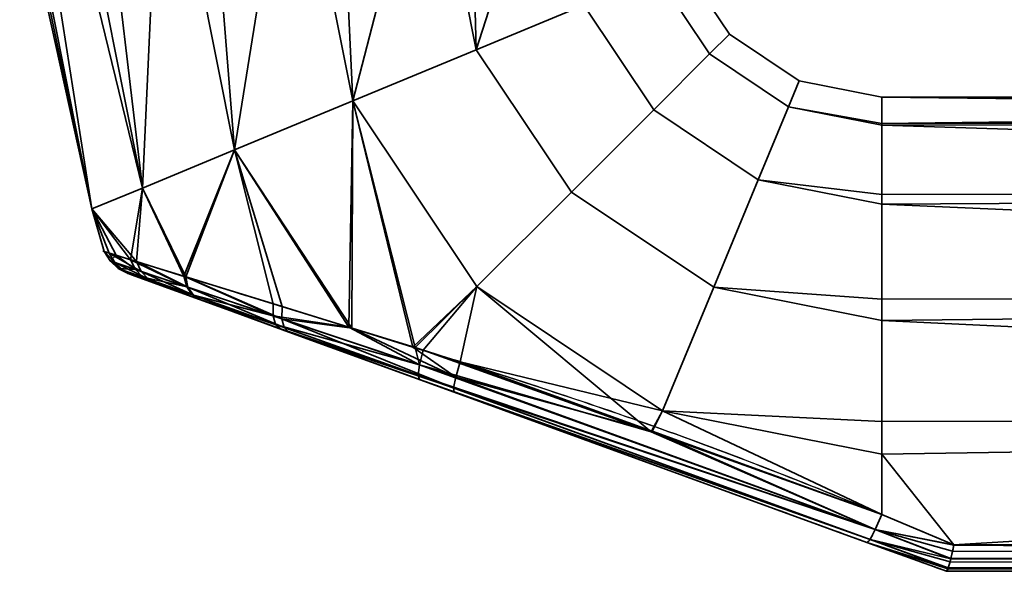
# Model space of a CAD drawing. Header units: millimetres. Extents: x -508 to 6708, y -115 to 193.
# Tile 1049 of 1056: x 4077 to 4123, y -115 to -89. Entities that reach past the tile are written whole.
import ezdxf

# ---------------------------------------------------------------- set-up
doc = ezdxf.new("R2010")
doc.units = ezdxf.units.MM
doc.layers.add('152', color=7, linetype='Continuous', true_color=0xffffff)

# ---------------------------------------------------------------- blocks, each defined once
blk = doc.blocks.new('UG_SURFACE_259')
at = {"layer": '152', "color": 254, "linetype": 'Continuous', "lineweight": 35}
for points in [[(4080.348, -98.182, 1100.881), (4080.348, -98.182, 1107.119), (4077, -83, 1104)], [(4080.348, -98.182, 1107.119), (4077.164, -83, 1105.559), (4077, -83, 1104)], [(4077, -83, 1104), (4077.328, -83, 1100.881), (4080.348, -98.182, 1100.881)], [(4080.348, -98.182, 1107.119), (4077.328, -83, 1107.119), (4077.164, -83, 1105.559)], [(4080.348, -98.182, 1100.881), (4077.328, -83, 1100.881), (4077.959, -83, 1099.465)], [(4079.234, -83, 1111.4), (4077.328, -83, 1107.119), (4080.348, -98.182, 1107.119), (4082.692, -97.211, 1112.817)], [(4077.959, -83, 1099.465), (4079.865, -83, 1095.183), (4082.692, -97.211, 1095.183), (4080.348, -98.182, 1100.881)], [(4082.692, -97.211, 1112.817), (4079.865, -83, 1112.817), (4079.234, -83, 1111.4)], [(4082.692, -97.211, 1095.183), (4079.865, -83, 1095.183), (4081.017, -83, 1094.146)], [(4083.348, -83, 1115.953), (4079.865, -83, 1112.817), (4082.692, -97.211, 1112.817)], [(4081.017, -83, 1094.146), (4084.5, -83, 1091.01), (4086.974, -95.437, 1091.01), (4082.692, -97.211, 1095.183)], [(4082.692, -97.211, 1112.817), (4086.974, -95.437, 1116.99), (4084.5, -83, 1116.99), (4083.348, -83, 1115.953)], [(4086.974, -95.437, 1091.01), (4084.5, -83, 1091.01), (4085.975, -83, 1090.53)], [(4088.957, -83, 1118.439), (4084.5, -83, 1116.99), (4086.974, -95.437, 1116.99)], [(4085.975, -83, 1090.53), (4090.432, -83, 1089.082), (4092.454, -93.167, 1089.082), (4086.974, -95.437, 1091.01)], [(4086.974, -95.437, 1116.99), (4092.454, -93.167, 1118.918), (4090.432, -83, 1118.918), (4088.957, -83, 1118.439)], [(4092.454, -93.167, 1089.082), (4090.432, -83, 1089.082), (4091.974, -83, 1089.244)], [(4095.093, -83, 1118.428), (4090.432, -83, 1118.918), (4092.454, -93.167, 1118.918)], [(4091.974, -83, 1089.244), (4096.635, -83, 1089.734), (4098.186, -90.793, 1089.734), (4092.454, -93.167, 1089.082)], [(4092.454, -93.167, 1118.918), (4098.186, -90.793, 1118.266), (4096.635, -83, 1118.266), (4095.093, -83, 1118.428)], [(4098.186, -90.793, 1089.734), (4096.635, -83, 1089.734), (4097.978, -83, 1090.51)], [(4100.694, -83, 1115.923), (4096.635, -83, 1118.266), (4098.186, -90.793, 1118.266)], [(4097.978, -83, 1090.51), (4102.037, -83, 1092.853), (4103.176, -88.726, 1092.853), (4098.186, -90.793, 1089.734)], [(4098.186, -90.793, 1118.266), (4103.176, -88.726, 1115.147), (4102.037, -83, 1115.147), (4100.694, -83, 1115.923)], [(4107.761, -86.827, 1104), (4109.929, -90.071, 1104), (4109.012, -90.988, 1097.899), (4106.563, -87.323, 1097.899)], [(4106.563, -87.323, 1110.101), (4109.012, -90.988, 1110.101), (4109.929, -90.071, 1104), (4107.761, -86.827, 1104)], [(4106.563, -87.323, 1097.899), (4109.012, -90.988, 1097.899), (4106.42, -93.58, 1092.853), (4103.176, -88.726, 1092.853)], [(4103.176, -88.726, 1115.147), (4106.42, -93.58, 1115.147), (4109.012, -90.988, 1110.101), (4106.563, -87.323, 1110.101)], [(4103.176, -88.726, 1092.853), (4106.42, -93.58, 1092.853), (4102.6, -97.4, 1089.734), (4098.186, -90.793, 1089.734)], [(4098.186, -90.793, 1118.266), (4102.6, -97.4, 1118.266), (4106.42, -93.58, 1115.147), (4103.176, -88.726, 1115.147)], [(4109.929, -90.071, 1104), (4113.173, -92.239, 1104), (4112.677, -93.437, 1097.899), (4109.012, -90.988, 1097.899)], [(4109.012, -90.988, 1110.101), (4112.677, -93.437, 1110.101), (4113.173, -92.239, 1104), (4109.929, -90.071, 1104)], [(4098.186, -90.793, 1089.734), (4102.6, -97.4, 1089.734), (4098.214, -101.786, 1089.082), (4092.454, -93.167, 1089.082)], [(4092.454, -93.167, 1118.918), (4098.214, -101.786, 1118.918), (4102.6, -97.4, 1118.266), (4098.186, -90.793, 1118.266)], [(4109.012, -90.988, 1097.899), (4112.677, -93.437, 1097.899), (4111.274, -96.824, 1092.853), (4106.42, -93.58, 1092.853)], [(4106.42, -93.58, 1115.147), (4111.274, -96.824, 1115.147), (4112.677, -93.437, 1110.101), (4109.012, -90.988, 1110.101)], [(4112.677, -93.437, 1097.899), (4113.173, -92.239, 1104), (4117, -93, 1104), (4117, -94.218, 1098.27)], [(4117, -94.218, 1109.73), (4117, -93, 1104), (4113.173, -92.239, 1104), (4112.677, -93.437, 1110.101)], [(4092.454, -93.167, 1118.918), (4086.974, -95.437, 1116.99), (4092.408, -103.716, 1116.839)], [(4092.274, -103.671, 1091.138), (4086.974, -95.437, 1091.01), (4092.454, -93.167, 1089.082)], [(4095.349, -104.62, 1090.135), (4092.274, -103.671, 1091.138), (4092.454, -93.167, 1089.082)], [(4092.454, -93.167, 1118.918), (4092.408, -103.716, 1116.839), (4095.24, -104.593, 1117.64)], [(4092.454, -93.167, 1089.082), (4098.214, -101.786, 1089.082), (4095.349, -104.62, 1090.135)], [(4095.24, -104.593, 1117.64), (4098.214, -101.786, 1118.918), (4092.454, -93.167, 1118.918)], [(4215, -94.144, 1098.254), (4117, -94.218, 1098.27), (4117, -93, 1104)], [(4215, -93, 1104), (4117, -93, 1104), (4117, -94.218, 1109.73)], [(4117, -94.218, 1109.73), (4215, -94.144, 1109.746), (4215, -93, 1104)], [(4117, -93, 1104), (4215, -93, 1104), (4215, -94.144, 1098.254)], [(4106.42, -93.58, 1092.853), (4111.274, -96.824, 1092.853), (4109.207, -101.815, 1089.734), (4102.6, -97.4, 1089.734)], [(4102.6, -97.4, 1118.266), (4109.207, -101.815, 1118.266), (4111.274, -96.824, 1115.147), (4106.42, -93.58, 1115.147)], [(4111.274, -96.824, 1092.853), (4112.677, -93.437, 1097.899), (4117, -94.297, 1097.899), (4117, -97.516, 1093.467)], [(4117, -97.516, 1114.532), (4117, -94.297, 1110.101), (4112.677, -93.437, 1110.101), (4111.274, -96.824, 1115.147)], [(4112.677, -93.437, 1110.101), (4117, -94.297, 1110.101), (4117, -94.218, 1109.73)], [(4117, -94.218, 1098.27), (4117, -94.297, 1097.899), (4112.677, -93.437, 1097.899)], [(4117, -94.297, 1097.899), (4215, -94.144, 1098.254), (4215, -97.402, 1093.385)], [(4215, -94.144, 1109.746), (4117, -94.218, 1109.73), (4117, -94.297, 1110.101)], [(4117, -94.297, 1110.101), (4215, -97.402, 1114.615), (4215, -94.144, 1109.746)], [(4117, -94.297, 1097.899), (4117, -94.218, 1098.27), (4215, -94.144, 1098.254)], [(4215, -97.402, 1093.385), (4117, -97.516, 1093.467), (4117, -94.297, 1097.899)], [(4117, -94.297, 1110.101), (4117, -97.516, 1114.532), (4215, -97.402, 1114.615)], [(4086.974, -95.437, 1116.99), (4082.692, -97.211, 1112.817), (4084.717, -101.34, 1112.813)], [(4084.613, -101.308, 1095.278), (4082.692, -97.211, 1095.183), (4086.974, -95.437, 1091.01)], [(4086.974, -95.437, 1091.01), (4088.758, -102.586, 1092.285), (4084.613, -101.308, 1095.278)], [(4084.717, -101.34, 1112.813), (4089.18, -102.716, 1115.926), (4086.974, -95.437, 1116.99)], [(4086.974, -95.437, 1091.01), (4092.274, -103.671, 1091.138), (4088.758, -102.586, 1092.285)], [(4089.18, -102.716, 1115.926), (4092.408, -103.716, 1116.839), (4086.974, -95.437, 1116.99)], [(4109.207, -101.815, 1089.734), (4111.274, -96.824, 1092.853), (4117, -97.963, 1092.853), (4117, -102.376, 1090.305)], [(4117, -102.376, 1117.695), (4117, -97.963, 1115.147), (4111.274, -96.824, 1115.147), (4109.207, -101.815, 1118.266)], [(4111.274, -96.824, 1115.147), (4117, -97.963, 1115.147), (4117, -97.516, 1114.532)], [(4117, -97.516, 1093.467), (4117, -97.963, 1092.853), (4111.274, -96.824, 1092.853)], [(4080.348, -98.182, 1100.881), (4082.692, -97.211, 1095.183), (4082.142, -100.541, 1098.674)], [(4082.424, -100.629, 1109.854), (4082.692, -97.211, 1112.817), (4080.348, -98.182, 1107.119)], [(4082.692, -97.211, 1095.183), (4084.613, -101.308, 1095.278), (4082.142, -100.541, 1098.674)], [(4082.424, -100.629, 1109.854), (4084.675, -101.327, 1112.784), (4082.692, -97.211, 1112.817)], [(4084.675, -101.327, 1112.784), (4084.717, -101.34, 1112.813), (4082.692, -97.211, 1112.817)], [(4102.6, -97.4, 1089.734), (4109.207, -101.815, 1089.734), (4106.833, -107.546, 1089.082), (4098.214, -101.786, 1089.082)], [(4098.214, -101.786, 1118.918), (4106.833, -107.546, 1118.918), (4109.207, -101.815, 1118.266), (4102.6, -97.4, 1118.266)], [(4117, -97.963, 1092.853), (4215, -97.402, 1093.385), (4215, -102.277, 1090.135)], [(4215, -102.277, 1117.865), (4215, -97.402, 1114.615), (4117, -97.963, 1115.147)], [(4215, -97.402, 1114.615), (4117, -97.516, 1114.532), (4117, -97.963, 1115.147)], [(4117, -97.963, 1092.853), (4117, -97.516, 1093.467), (4215, -97.402, 1093.385)], [(4080.348, -98.182, 1107.119), (4080.348, -98.182, 1100.881), (4080.916, -100.158, 1102.843)], [(4080.348, -98.182, 1100.881), (4081.483, -100.335, 1100.914), (4080.916, -100.158, 1102.843)], [(4080.348, -98.182, 1107.119), (4081.15, -100.231, 1106.582), (4082.424, -100.629, 1109.854)], [(4080.916, -100.158, 1102.843), (4081.15, -100.231, 1106.582), (4080.348, -98.182, 1107.119)], [(4082.142, -100.541, 1098.674), (4081.483, -100.335, 1100.914), (4080.348, -98.182, 1100.881)], [(4215, -102.277, 1090.135), (4117, -102.376, 1090.305), (4117, -97.963, 1092.853)], [(4117, -97.963, 1115.147), (4117, -102.376, 1117.695), (4215, -102.277, 1117.865)], [(4081.194, -100.594, 1102.889), (4080.916, -100.158, 1102.843), (4081.483, -100.335, 1100.914)], [(4080.916, -100.158, 1102.843), (4081.194, -100.594, 1102.889), (4081.419, -100.67, 1106.481)], [(4081.419, -100.67, 1106.481), (4081.15, -100.231, 1106.582), (4080.916, -100.158, 1102.843)], [(4081.15, -100.231, 1106.582), (4081.419, -100.67, 1106.481), (4082.643, -101.084, 1109.63)], [(4082.643, -101.084, 1109.63), (4082.424, -100.629, 1109.854), (4081.15, -100.231, 1106.582)], [(4082.372, -100.992, 1098.879), (4081.194, -100.594, 1102.889), (4081.483, -100.335, 1100.914)], [(4081.483, -100.335, 1100.914), (4082.142, -100.541, 1098.674), (4082.372, -100.992, 1098.879)], [(4081.194, -100.594, 1102.889), (4081.575, -100.943, 1102.941), (4081.791, -101.02, 1106.364)], [(4081.791, -101.02, 1106.364), (4081.419, -100.67, 1106.481), (4081.194, -100.594, 1102.889)], [(4081.575, -100.943, 1102.941), (4081.194, -100.594, 1102.889), (4082.372, -100.992, 1098.879)], [(4081.419, -100.67, 1106.481), (4081.791, -101.02, 1106.364), (4082.97, -101.441, 1109.363)], [(4082.97, -101.441, 1109.363), (4082.643, -101.084, 1109.63), (4081.419, -100.67, 1106.481)], [(4082.372, -100.992, 1098.879), (4082.709, -101.348, 1099.121), (4081.575, -100.943, 1102.941)], [(4081.791, -101.02, 1106.364), (4081.575, -100.943, 1102.941), (4082.033, -101.181, 1102.998)], [(4082.033, -101.181, 1102.998), (4081.575, -100.943, 1102.941), (4082.709, -101.348, 1099.121)], [(4082.142, -100.541, 1098.674), (4084.613, -101.308, 1095.278), (4084.75, -101.795, 1095.602)], [(4084.75, -101.795, 1095.602), (4082.372, -100.992, 1098.879), (4082.142, -100.541, 1098.674)], [(4082.424, -100.629, 1109.854), (4082.643, -101.084, 1109.63), (4084.809, -101.815, 1112.458)], [(4084.809, -101.815, 1112.458), (4084.675, -101.327, 1112.784), (4082.424, -100.629, 1109.854)], [(4082.97, -101.441, 1109.363), (4081.791, -101.02, 1106.364), (4082.242, -101.257, 1106.238)], [(4082.033, -101.181, 1102.998), (4082.242, -101.257, 1106.238), (4081.791, -101.02, 1106.364)], [(4082.709, -101.348, 1099.121), (4083.128, -101.58, 1099.384), (4082.033, -101.181, 1102.998)], [(4082.242, -101.257, 1106.238), (4082.033, -101.181, 1102.998), (4083.128, -101.58, 1099.384), (4085.346, -102.387, 1096.441)], [(4082.242, -101.257, 1106.238), (4083.381, -101.672, 1109.074), (4082.97, -101.441, 1109.363)], [(4085.346, -102.387, 1096.441), (4083.381, -101.672, 1109.074), (4082.242, -101.257, 1106.238)], [(4082.709, -101.348, 1099.121), (4082.372, -100.992, 1098.879), (4084.75, -101.795, 1095.602)], [(4082.643, -101.084, 1109.63), (4082.97, -101.441, 1109.363), (4085.059, -102.186, 1112.056)], [(4085.059, -102.186, 1112.056), (4084.809, -101.815, 1112.458), (4082.643, -101.084, 1109.63)], [(4084.75, -101.795, 1095.602), (4085.001, -102.166, 1096.001), (4082.709, -101.348, 1099.121)], [(4083.128, -101.58, 1099.384), (4082.709, -101.348, 1099.121), (4085.001, -102.166, 1096.001)], [(4084.613, -101.308, 1095.278), (4088.758, -102.586, 1092.285), (4088.756, -103.141, 1092.691)], [(4088.756, -103.141, 1092.691), (4084.75, -101.795, 1095.602), (4084.613, -101.308, 1095.278)], [(4084.717, -101.34, 1112.813), (4084.675, -101.327, 1112.784), (4084.809, -101.815, 1112.458)], [(4084.717, -101.34, 1112.813), (4084.809, -101.815, 1112.458), (4089.164, -103.278, 1115.516)], [(4089.164, -103.278, 1115.516), (4089.18, -102.716, 1115.926), (4084.717, -101.34, 1112.813)], [(4085.059, -102.186, 1112.056), (4082.97, -101.441, 1109.363), (4083.381, -101.672, 1109.074)], [(4085.001, -102.166, 1096.001), (4085.346, -102.387, 1096.441), (4083.128, -101.58, 1099.384)], [(4083.381, -101.672, 1109.074), (4085.402, -102.407, 1111.613), (4085.059, -102.186, 1112.056)], [(4085.402, -102.407, 1111.613), (4083.381, -101.672, 1109.074), (4089.101, -103.754, 1093.847)], [(4085.346, -102.387, 1096.441), (4089.101, -103.754, 1093.847), (4083.381, -101.672, 1109.074)], [(4085.001, -102.166, 1096.001), (4084.75, -101.795, 1095.602), (4088.756, -103.141, 1092.691)], [(4084.809, -101.815, 1112.458), (4085.059, -102.186, 1112.056), (4089.271, -103.687, 1114.964)], [(4089.271, -103.687, 1114.964), (4089.164, -103.278, 1115.516), (4084.809, -101.815, 1112.458)], [(4098.214, -101.786, 1118.918), (4095.24, -104.593, 1117.64), (4097.441, -105.275, 1118.263)], [(4095.728, -104.737, 1090.011), (4095.349, -104.62, 1090.135), (4098.214, -101.786, 1089.082)], [(4106.309, -108.529, 1089.831), (4095.728, -104.737, 1090.011), (4098.214, -101.786, 1089.082)], [(4106.833, -107.546, 1118.918), (4098.214, -101.786, 1118.918), (4097.441, -105.275, 1118.263)], [(4098.214, -101.786, 1089.082), (4106.833, -107.546, 1089.082), (4106.309, -108.529, 1089.831)], [(4106.833, -107.546, 1089.082), (4109.207, -101.815, 1089.734), (4117, -103.365, 1089.734), (4117, -108.051, 1089.242)], [(4117, -108.051, 1118.758), (4117, -103.365, 1118.266), (4109.207, -101.815, 1118.266), (4106.833, -107.546, 1118.918)], [(4109.207, -101.815, 1118.266), (4117, -103.365, 1118.266), (4117, -102.376, 1117.695)], [(4117, -102.376, 1090.305), (4117, -103.365, 1089.734), (4109.207, -101.815, 1089.734)], [(4088.756, -103.141, 1092.691), (4088.875, -103.546, 1093.233), (4085.001, -102.166, 1096.001)], [(4085.346, -102.387, 1096.441), (4085.001, -102.166, 1096.001), (4088.875, -103.546, 1093.233)], [(4089.271, -103.687, 1114.964), (4085.059, -102.186, 1112.056), (4085.402, -102.407, 1111.613)], [(4117, -103.365, 1089.734), (4215, -102.277, 1090.135), (4215, -108.025, 1089)], [(4215, -108.025, 1119), (4215, -102.277, 1117.865), (4117, -103.365, 1118.266)], [(4215, -102.277, 1117.865), (4117, -102.376, 1117.695), (4117, -103.365, 1118.266)], [(4117, -103.365, 1089.734), (4117, -102.376, 1090.305), (4215, -102.277, 1090.135)], [(4088.875, -103.546, 1093.233), (4089.101, -103.754, 1093.847), (4085.346, -102.387, 1096.441)], [(4085.402, -102.407, 1111.613), (4089.486, -103.894, 1114.336), (4089.271, -103.687, 1114.964)], [(4089.101, -103.754, 1093.847), (4097.166, -106.689, 1116.361), (4089.486, -103.894, 1114.336), (4085.402, -102.407, 1111.613)], [(4088.756, -103.141, 1092.691), (4088.758, -102.586, 1092.285), (4092.274, -103.671, 1091.138)], [(4092.408, -103.716, 1116.839), (4089.18, -102.716, 1115.926), (4089.164, -103.278, 1115.516)], [(4092.274, -103.671, 1091.138), (4095.551, -105.419, 1090.427), (4088.756, -103.141, 1092.691)], [(4088.875, -103.546, 1093.233), (4088.756, -103.141, 1092.691), (4095.551, -105.419, 1090.427)], [(4095.551, -105.419, 1090.427), (4095.487, -105.9, 1091.085), (4088.875, -103.546, 1093.233)], [(4089.101, -103.754, 1093.847), (4088.875, -103.546, 1093.233), (4095.487, -105.9, 1091.085)], [(4089.164, -103.278, 1115.516), (4089.271, -103.687, 1114.964), (4097.136, -106.488, 1117.182)], [(4092.408, -103.716, 1116.839), (4089.164, -103.278, 1115.516), (4097.233, -105.986, 1117.857)], [(4097.136, -106.488, 1117.182), (4097.233, -105.986, 1117.857), (4089.164, -103.278, 1115.516)], [(4097.136, -106.488, 1117.182), (4089.271, -103.687, 1114.964), (4089.486, -103.894, 1114.336)], [(4095.551, -105.419, 1090.427), (4092.274, -103.671, 1091.138), (4095.349, -104.62, 1090.135)], [(4215, -108.025, 1089), (4117, -108.051, 1089.242), (4117, -103.365, 1089.734)], [(4117, -103.365, 1118.266), (4117, -108.051, 1118.758), (4215, -108.025, 1119)], [(4095.487, -105.9, 1091.085), (4095.549, -106.1, 1091.876), (4089.101, -103.754, 1093.847)], [(4089.101, -103.754, 1093.847), (4095.549, -106.1, 1091.876), (4097.166, -106.689, 1116.361)], [(4089.486, -103.894, 1114.336), (4097.166, -106.689, 1116.361), (4097.136, -106.488, 1117.182)], [(4097.233, -105.986, 1117.857), (4095.24, -104.593, 1117.64), (4092.408, -103.716, 1116.839)], [(4097.233, -105.986, 1117.857), (4097.441, -105.275, 1118.263), (4095.24, -104.593, 1117.64)], [(4095.349, -104.62, 1090.135), (4095.728, -104.737, 1090.011), (4095.551, -105.419, 1090.427)], [(4095.551, -105.419, 1090.427), (4095.728, -104.737, 1090.011), (4106.309, -108.529, 1089.831)], [(4095.487, -105.9, 1091.085), (4095.551, -105.419, 1090.427), (4116.703, -113.056, 1090.051)], [(4106.309, -108.529, 1089.831), (4116.703, -113.056, 1090.051), (4095.551, -105.419, 1090.427)], [(4106.346, -108.501, 1118.304), (4097.441, -105.275, 1118.263), (4097.233, -105.986, 1117.857)], [(4097.441, -105.275, 1118.263), (4106.346, -108.501, 1118.304), (4106.833, -107.546, 1118.918)], [(4116.703, -113.056, 1090.051), (4116.46, -113.517, 1090.73), (4095.487, -105.9, 1091.085)], [(4095.549, -106.1, 1091.876), (4095.487, -105.9, 1091.085), (4116.46, -113.517, 1090.73)], [(4116.703, -113.056, 1117.949), (4097.233, -105.986, 1117.857), (4097.136, -106.488, 1117.182)], [(4106.346, -108.501, 1118.304), (4097.233, -105.986, 1117.857), (4116.703, -113.056, 1117.949)], [(4116.46, -113.517, 1090.73), (4116.316, -113.659, 1091.562), (4095.549, -106.1, 1091.876)], [(4095.549, -106.1, 1091.876), (4116.316, -113.659, 1091.562), (4116.316, -113.659, 1116.438), (4097.166, -106.689, 1116.361)], [(4116.46, -113.517, 1117.27), (4097.136, -106.488, 1117.182), (4097.166, -106.689, 1116.361)], [(4097.136, -106.488, 1117.182), (4116.46, -113.517, 1117.27), (4116.703, -113.056, 1117.949)], [(4097.166, -106.689, 1116.361), (4116.316, -113.659, 1116.438), (4116.46, -113.517, 1117.27)], [(4117, -112.361, 1089.648), (4106.309, -108.529, 1089.831), (4106.833, -107.546, 1089.082)], [(4106.833, -107.546, 1118.918), (4106.346, -108.501, 1118.304), (4117, -112.361, 1118.352)], [(4106.833, -107.546, 1118.918), (4117, -109.568, 1118.918), (4117, -108.051, 1118.758)], [(4117, -112.361, 1118.352), (4117, -109.568, 1118.918), (4106.833, -107.546, 1118.918)], [(4106.833, -107.546, 1089.082), (4117, -109.568, 1089.082), (4117, -112.361, 1089.648)], [(4117, -108.051, 1089.242), (4117, -109.568, 1089.082), (4106.833, -107.546, 1089.082)], [(4215, -108.025, 1119), (4117, -109.568, 1118.918), (4120.353, -113.769, 1117.846)], [(4215, -108.025, 1119), (4117, -108.051, 1118.758), (4117, -109.568, 1118.918)], [(4120.353, -113.769, 1090.154), (4117, -109.568, 1089.082), (4215, -108.025, 1089)], [(4117, -109.568, 1089.082), (4117, -108.051, 1089.242), (4215, -108.025, 1089)], [(4215, -108.025, 1089), (4215, -113.769, 1090.154), (4120.353, -113.769, 1090.154)], [(4120.353, -113.769, 1117.846), (4215, -113.769, 1117.846), (4215, -108.025, 1119)], [(4106.309, -108.529, 1089.831), (4117, -112.361, 1089.648), (4116.703, -113.056, 1090.051)], [(4116.703, -113.056, 1117.949), (4117, -112.361, 1118.352), (4106.346, -108.501, 1118.304)], [(4117, -109.568, 1118.918), (4117, -112.361, 1118.352), (4120.353, -113.769, 1117.846)], [(4120.353, -113.769, 1090.154), (4117, -112.361, 1089.648), (4117, -109.568, 1089.082)], [(4120.353, -113.769, 1117.846), (4117, -112.361, 1118.352), (4116.703, -113.056, 1117.949)], [(4116.703, -113.056, 1090.051), (4117, -112.361, 1089.648), (4120.353, -113.769, 1090.154)], [(4120.206, -114.416, 1117.379), (4116.703, -113.056, 1117.949), (4116.46, -113.517, 1117.27)], [(4116.46, -113.517, 1090.73), (4116.703, -113.056, 1090.051), (4120.206, -114.416, 1090.621)], [(4116.703, -113.056, 1117.949), (4120.35, -113.783, 1117.84), (4120.353, -113.769, 1117.846)], [(4116.703, -113.056, 1117.949), (4120.21, -114.399, 1117.393), (4120.289, -114.067, 1117.692)], [(4120.289, -114.067, 1117.692), (4120.35, -113.783, 1117.84), (4116.703, -113.056, 1117.949)], [(4116.703, -113.056, 1117.949), (4120.206, -114.416, 1117.379), (4120.21, -114.399, 1117.393)], [(4116.703, -113.056, 1090.051), (4120.35, -113.783, 1090.16), (4120.289, -114.067, 1090.308)], [(4120.353, -113.769, 1090.154), (4120.35, -113.783, 1090.16), (4116.703, -113.056, 1090.051)], [(4120.289, -114.067, 1090.308), (4120.21, -114.399, 1090.607), (4116.703, -113.056, 1090.051)], [(4120.21, -114.399, 1090.607), (4120.206, -114.416, 1090.621), (4116.703, -113.056, 1090.051)], [(4120.081, -114.853, 1116.723), (4116.46, -113.517, 1117.27), (4116.316, -113.659, 1116.438)], [(4116.316, -113.659, 1091.562), (4116.46, -113.517, 1090.73), (4120.081, -114.853, 1091.277)], [(4116.316, -113.659, 1091.562), (4120, -115, 1092.051), (4120, -115, 1115.949), (4116.316, -113.659, 1116.438)], [(4116.316, -113.659, 1116.438), (4120.07, -114.888, 1116.66), (4120.081, -114.853, 1116.723)], [(4116.316, -113.659, 1116.438), (4120.002, -115, 1116), (4120.07, -114.888, 1116.66)], [(4116.316, -113.659, 1116.438), (4120, -115, 1115.949), (4120.002, -115, 1116)], [(4120.081, -114.853, 1091.277), (4120.07, -114.888, 1091.34), (4116.316, -113.659, 1091.562)], [(4120.07, -114.888, 1091.34), (4120.002, -115, 1092), (4116.316, -113.659, 1091.562)], [(4120.002, -115, 1092), (4120, -115, 1092.051), (4116.316, -113.659, 1091.562)], [(4116.46, -113.517, 1117.27), (4120.17, -114.566, 1117.244), (4120.206, -114.416, 1117.379)], [(4116.46, -113.517, 1117.27), (4120.087, -114.835, 1116.757), (4120.17, -114.566, 1117.244)], [(4116.46, -113.517, 1117.27), (4120.081, -114.853, 1116.723), (4120.087, -114.835, 1116.757)], [(4120.206, -114.416, 1090.621), (4120.17, -114.566, 1090.757), (4116.46, -113.517, 1090.73)], [(4120.17, -114.566, 1090.757), (4120.087, -114.835, 1091.243), (4116.46, -113.517, 1090.73)], [(4120.087, -114.835, 1091.243), (4120.081, -114.853, 1091.277), (4116.46, -113.517, 1090.73)], [(4120.289, -114.067, 1117.692), (4120.21, -114.399, 1117.393), (4215, -114.415, 1117.411)], [(4215, -114.41, 1090.581), (4120.21, -114.399, 1090.607), (4120.289, -114.067, 1090.308)], [(4215, -114.415, 1117.411), (4120.35, -113.783, 1117.84), (4120.289, -114.067, 1117.692)], [(4120.289, -114.067, 1090.308), (4120.35, -113.783, 1090.16), (4215, -114.41, 1090.581)], [(4120.353, -113.769, 1117.846), (4120.35, -113.783, 1117.84), (4215, -114.415, 1117.411)], [(4215, -114.41, 1090.581), (4120.35, -113.783, 1090.16), (4120.353, -113.769, 1090.154)], [(4215, -114.415, 1117.411), (4215, -114.41, 1117.419), (4120.353, -113.769, 1117.846)], [(4215, -114.41, 1117.419), (4215, -113.769, 1117.846), (4120.353, -113.769, 1117.846)], [(4120.353, -113.769, 1090.154), (4215, -113.769, 1090.154), (4215, -114.41, 1090.581)], [(4120.17, -114.566, 1117.244), (4120.087, -114.835, 1116.757), (4215, -114.847, 1116.764)], [(4215, -114.846, 1091.232), (4120.087, -114.835, 1091.243), (4120.17, -114.566, 1090.757)], [(4215, -114.847, 1116.764), (4120.206, -114.416, 1117.379), (4120.17, -114.566, 1117.244)], [(4120.17, -114.566, 1090.757), (4120.206, -114.416, 1090.621), (4215, -114.846, 1091.232)], [(4120.21, -114.399, 1117.393), (4120.206, -114.416, 1117.379), (4215, -114.847, 1116.764)], [(4215, -114.846, 1091.232), (4120.206, -114.416, 1090.621), (4120.21, -114.399, 1090.607)], [(4215, -114.847, 1116.764), (4215, -114.846, 1116.768), (4120.21, -114.399, 1117.393)], [(4215, -114.846, 1116.768), (4215, -114.415, 1117.411), (4120.21, -114.399, 1117.393)], [(4120.21, -114.399, 1090.607), (4215, -114.415, 1090.589), (4215, -114.846, 1091.232)], [(4215, -114.41, 1090.581), (4215, -114.415, 1090.589), (4120.21, -114.399, 1090.607)], [(4215, -115, 1092), (4215, -115, 1116), (4120, -115, 1115.949), (4120, -115, 1092.051)], [(4215, -115, 1116), (4120.002, -115, 1116), (4120, -115, 1115.949)], [(4120, -115, 1092.051), (4120.002, -115, 1092), (4215, -115, 1092)], [(4120.07, -114.888, 1116.66), (4120.002, -115, 1116), (4215, -115, 1116)], [(4215, -115, 1092), (4120.002, -115, 1092), (4120.07, -114.888, 1091.34)], [(4215, -115, 1116), (4120.081, -114.853, 1116.723), (4120.07, -114.888, 1116.66)], [(4120.07, -114.888, 1091.34), (4120.081, -114.853, 1091.277), (4215, -115, 1092)], [(4120.087, -114.835, 1116.757), (4120.081, -114.853, 1116.723), (4215, -115, 1116)], [(4215, -115, 1092), (4120.081, -114.853, 1091.277), (4120.087, -114.835, 1091.243)], [(4215, -115, 1116), (4215, -114.847, 1116.764), (4120.087, -114.835, 1116.757)], [(4215, -114.846, 1091.232), (4215, -114.847, 1091.236), (4120.087, -114.835, 1091.243)], [(4120.087, -114.835, 1091.243), (4215, -114.847, 1091.236), (4215, -115, 1092)]]:
    blk.add_3dface(points, dxfattribs=at)

msp = doc.modelspace()

# ---------------------------------------------------------------- linework, layer by layer
at = {"layer": '152', "color": 253, "linetype": 'Continuous', "lineweight": -3}
for p, q in [((4120.353, -113.769, 1117.846), (4215, -113.769, 1117.846)), ((4215, -113.769, 1090.154), (4120.353, -113.769, 1090.154)), ((4120, -115, 1092.051), (4120, -115, 1115.949)), ((4215, -115, 1116), (4120.002, -115, 1116)), ((4120.002, -115, 1092), (4215, -115, 1092))]:
    msp.add_line(p, q, dxfattribs=at)
at = {"layer": '152', "color": 253, "linetype": 'Continuous', "lineweight": -3, "extrusion": (1, 0, 0)}
msp.add_arc((-108, 1104, 4117), 15, 253.0972, 106.9028, dxfattribs=at)
at = {"layer": '152', "color": 253, "linetype": 'Continuous', "lineweight": -3, "extrusion": (0.934658, -0.340188, -0.103375)}
msp.add_arc((1303.058, 1514.338, 3770.602), 2, 105.8556, 180, dxfattribs=at)
at = {"layer": '152', "color": 253, "linetype": 'Continuous', "lineweight": -3, "extrusion": (0.934658, -0.340188, 0.103375)}
msp.add_arc((1303.058, 681.833, 3998.854), 2, 180, 254.1444, dxfattribs=at)
at = {"layer": '152', "color": 253, "linetype": 'Continuous', "lineweight": -3, "extrusion": (0.387206, 0.921993, 0)}
for start_param, end_param in [(5.007398, 5.10718), (1.176005, 1.275787)]:
    msp.add_ellipse((4106.615, -108, 1104), major_axis=(35.717, -15), ratio=0.387206, start_param=start_param, end_param=end_param, dxfattribs=at)
at = {"layer": '152', "color": 253, "linetype": 'Continuous', "lineweight": -3, "extrusion": (-0.34202, -0.939693, 0)}
for start_param, end_param in [(1.165933, 1.275787), (5.007398, 5.117253)]:
    msp.add_ellipse((4105.931, -109.879, 1104), major_axis=(35.717, -13), ratio=0.34202, start_param=start_param, end_param=end_param, dxfattribs=at)
at = {"layer": '152', "color": 253, "linetype": 'Continuous', "lineweight": -3}
for points, knots in [([(4117, -112.361, 1089.648), (4115.254, -111.642, 1089.43), (4113.499, -110.935, 1089.318), (4109.97, -109.564, 1089.192), (4108.195, -108.901, 1089.176), (4102.837, -106.991, 1089.226), (4099.223, -105.827, 1089.358), (4093.862, -104.155, 1090.359), (4092.114, -103.617, 1090.83), (4088.745, -102.582, 1092.203), (4087.124, -102.084, 1093.114), (4084.992, -101.426, 1094.873), (4084.322, -101.218, 1095.534), (4083.138, -100.851, 1096.968), (4082.62, -100.69, 1097.744), (4081.753, -100.419, 1099.43), (4081.42, -100.316, 1100.311), (4080.971, -100.175, 1102.138), (4080.854, -100.139, 1103.1), (4080.866, -100.142, 1105.944), (4081.356, -100.296, 1107.833), (4083.113, -100.843, 1111.181), (4084.365, -101.232, 1112.627), (4087.223, -102.114, 1114.949), (4088.847, -102.613, 1115.848), (4092.224, -103.651, 1117.205), (4093.969, -104.188, 1117.666), (4097.523, -105.297, 1118.319), (4099.329, -105.87, 1118.509), (4102.907, -107.044, 1118.744), (4104.689, -107.651, 1118.792), (4108.235, -108.916, 1118.824), (4109.999, -109.574, 1118.808), (4113.509, -110.939, 1118.681), (4115.257, -111.644, 1118.57), (4117, -112.361, 1118.352)], [0, 0, 0, 0, 0.0625, 0.0625, 0.125, 0.125, 0.25, 0.25, 0.3125, 0.3125, 0.375, 0.375, 0.40625, 0.40625, 0.4375, 0.4375, 0.46875, 0.46875, 0.5, 0.5, 0.5625, 0.5625, 0.625, 0.625, 0.6875, 0.6875, 0.75, 0.75, 0.8125, 0.8125, 0.875, 0.875, 0.9375, 0.9375, 1, 1, 1, 1]), ([(4116.316, -113.659, 1116.438), (4112.98, -112.445, 1116.807), (4109.646, -111.231, 1116.853), (4102.977, -108.804, 1116.82), (4099.629, -107.585, 1116.735), (4094.654, -105.775, 1116), (4093.021, -105.18, 1115.648), (4089.841, -104.023, 1114.57), (4088.283, -103.456, 1113.833), (4085.508, -102.446, 1111.855), (4084.264, -101.993, 1110.592), (4082.478, -101.343, 1107.522), (4081.976, -101.16, 1105.753), (4081.984, -101.163, 1103.077), (4082.114, -101.211, 1102.174), (4082.595, -101.386, 1100.478), (4082.951, -101.515, 1099.658), (4084.29, -102.003, 1097.38), (4085.534, -102.456, 1096.12), (4088.315, -103.467, 1094.149), (4089.874, -104.035, 1093.416), (4093.055, -105.193, 1092.344), (4094.703, -105.793, 1091.991), (4099.682, -107.605, 1091.261), (4103.007, -108.815, 1091.18), (4109.659, -111.236, 1091.147), (4112.985, -112.447, 1091.193), (4116.316, -113.659, 1091.562)], [0, 0, 0, 0, 0.125, 0.125, 0.25, 0.25, 0.3125, 0.3125, 0.375, 0.375, 0.4375, 0.4375, 0.5, 0.5, 0.53125, 0.53125, 0.5625, 0.5625, 0.625, 0.625, 0.6875, 0.6875, 0.75, 0.75, 0.875, 0.875, 1, 1, 1, 1])]:
    msp.add_open_spline(points, degree=3, knots=knots, dxfattribs=at)
for points in [[(4120.353, -113.769, 1117.846), (4120.206, -114.484, 1117.548), (4120.061, -115, 1116.798), (4120.002, -115, 1116)], [(4120.002, -115, 1092), (4120.061, -115, 1091.202), (4120.206, -114.484, 1090.452), (4120.353, -113.769, 1090.154)], [(4120, -115, 1092.051), (4120, -115, 1092.034), (4120.001, -115, 1092.017), (4120.002, -115, 1092)], [(4120.002, -115, 1116), (4120.001, -115, 1115.983), (4120, -115, 1115.966), (4120, -115, 1115.949)]]:
    msp.add_open_spline(points, degree=3, dxfattribs=at)

# ---------------------------------------------------------------- block references
msp.add_blockref('UG_SURFACE_259', (0, 0), dxfattribs=at)

doc.saveas('drawing.dxf')
